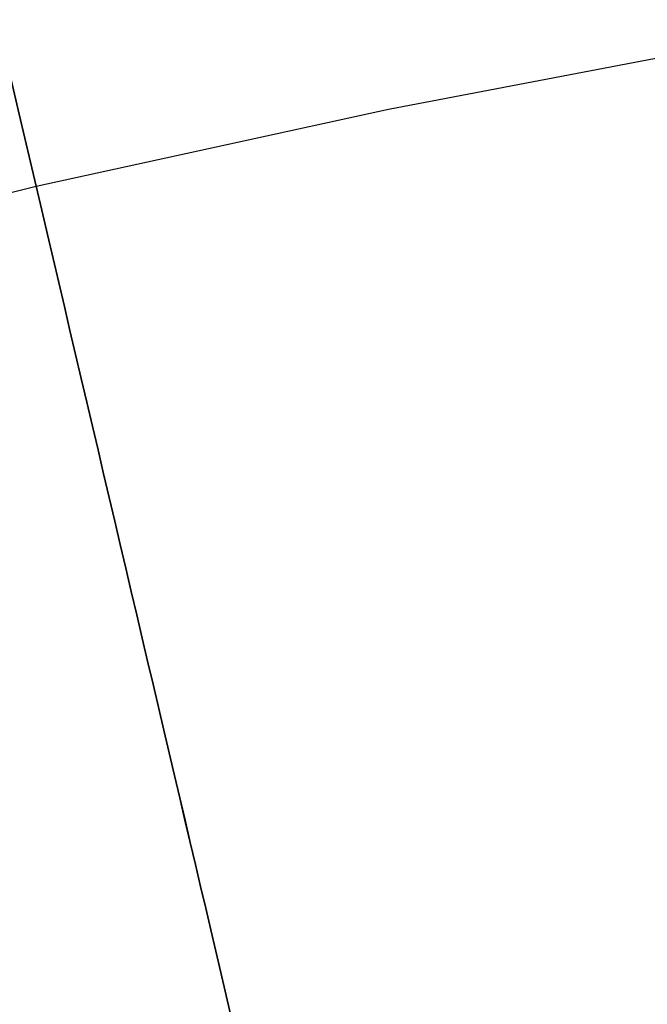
# Model space of a CAD drawing. Extents: x -383 to 1849, y -1185 to -529.
# Tile 420 of 656: x -253 to -225, y -654 to -609. Entities that reach past the tile are written whole.
import ezdxf

# ---------------------------------------------------------------- set-up
doc = ezdxf.new("R2010")
doc.units = 0
doc.layers.add('PREDEFINITO', color=7, linetype='CONTINUOUS')

msp = doc.modelspace()

# ---------------------------------------------------------------- linework, layer by layer
at = {"layer": 'PREDEFINITO'}
for p, q in [((-236.645, -613.241, 732.999), (-220.652, -610.198, 732.999)), ((-236.645, -613.241, 595.001), (-220.652, -610.198, 595.001)), ((-252.546, -616.729, 732.999), (-236.645, -613.241, 732.999)), ((-252.546, -616.729, 595.001), (-236.645, -613.241, 595.001)), ((-262.998, -619.292, 732.999), (-252.546, -616.729, 732.999)), ((-262.998, -619.292, 595.001), (-252.546, -616.729, 595.001))]:
    msp.add_line(p, q, dxfattribs=at)
at = {"layer": 'PREDEFINITO', "extrusion": (0.973556, 0.22845, -5.1906e-06)}
msp.add_arc((-542.726, 663.998, -386.762), 68.999, 359.99977, 180.00024, dxfattribs=at)
at = {"layer": 'PREDEFINITO', "extrusion": (0.973556, 0.22845, 5.19059e-06)}
msp.add_arc((-542.726, 664.002, -386.756), 68.999, 179.99976, 0.00023, dxfattribs=at)

doc.saveas('drawing.dxf')
